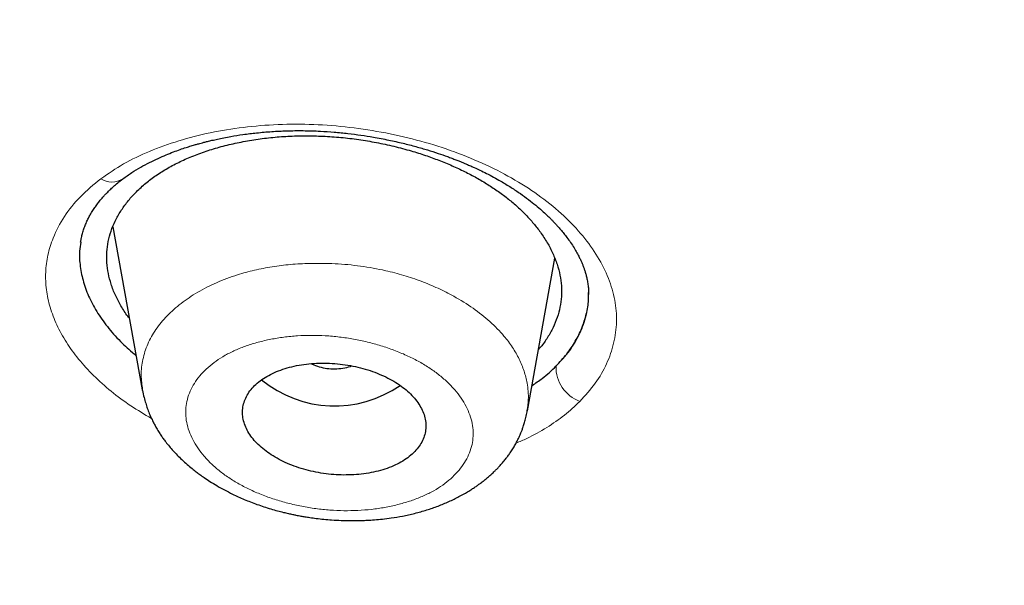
# Model space of a CAD drawing. Header units: millimetres. Extents: x 8 to 1023, y 12 to 832.
# Tile 432 of 656: x 612.63 to 622.3, y 745.3 to 750.84. Entities that reach past the tile are written whole.
import ezdxf

# ---------------------------------------------------------------- set-up
doc = ezdxf.new("R2010")
doc.units = ezdxf.units.MM

msp = doc.modelspace()

# ---------------------------------------------------------------- linework, layer by layer
at = {"color": 7, "linetype": 'Continuous', "lineweight": 30}
for p, q in [((613.547, 748.8139), (613.8327, 747.2133)), ((617.6177, 747.0079), (617.8847, 748.5037)), ((618.2145, 748.147), (618.2145, 748.1567)), ((613.839, 747.2076), (613.8384, 747.2141)), ((617.6115, 747.0088), (617.61, 746.9972))]:
    msp.add_line(p, q, dxfattribs=at)
at = {"color": 8, "linetype": 'Continuous', "lineweight": 0}
msp.add_line((617.8858, 748.5009), (617.8838, 748.4985), dxfattribs=at)
for centre, radius, start, end in [((613.5385, 749.4507), 0.1984, 236.66481, 302.138), ((618.2581, 747.4375), 0.3612, 178.6565, 249.30437)]:
    msp.add_arc(centre, radius, start, end, dxfattribs=at)
at = {"color": 7, "linetype": 'Continuous', "lineweight": 30}
msp.add_arc((615.7227, 748.182), 1.1269, 230.53285, 304.82831, dxfattribs=at)
for points, knots in [([(599.6821, 745.2961), (599.0446, 745.7096), (597.7695, 746.5367), (595.9542, 747.8518), (594.2149, 749.2184), (592.5608, 750.6392), (590.9929, 752.1097), (589.5142, 753.6274), (588.1274, 755.1896), (586.8349, 756.7932), (585.6396, 758.4355), (584.5439, 760.1136), (583.5509, 761.8245), (582.6624, 763.5651), (581.8795, 765.3316), (581.2029, 767.1208), (580.6338, 768.9292), (580.1729, 770.7536), (579.8213, 772.5906), (579.5798, 774.4368), (579.4493, 776.2889), (579.431, 778.1434), (579.5251, 779.9968), (579.7305, 781.8454), (580.0465, 783.6858), (580.4719, 785.5148), (581.006, 787.3289), (581.6477, 789.1248), (582.3961, 790.8992), (583.2503, 792.6485), (584.2095, 794.3694), (585.2721, 796.0585), (586.4353, 797.7127), (587.6964, 799.3293), (589.0529, 800.9052), (590.5021, 802.4378), (592.0412, 803.924), (593.6677, 805.3611), (595.3789, 806.7463), (597.1721, 808.0765), (599.0443, 809.3489), (600.9914, 810.5616), (603.0093, 811.7126), (605.0941, 812.8), (607.2418, 813.822), (609.4485, 814.7765), (611.7101, 815.6617), (614.0228, 816.4757), (616.3824, 817.2164), (618.7846, 817.8821), (621.2245, 818.472), (623.6973, 818.9854), (626.1985, 819.4217), (628.7233, 819.78), (631.2672, 820.0603), (633.8256, 820.26), (636.3938, 820.3856), (638.1092, 820.4012), (638.967, 820.409)], [0, 0, 0, 0, 0.017858, 0.035716, 0.053573, 0.07143, 0.089286, 0.107143, 0.124999, 0.142856, 0.160713, 0.178571, 0.196429, 0.214287, 0.232143, 0.25, 0.267856, 0.285712, 0.303568, 0.321425, 0.339282, 0.35714, 0.374998, 0.392856, 0.410713, 0.42857, 0.446428, 0.464285, 0.482142, 0.499999, 0.517857, 0.535714, 0.553571, 0.571428, 0.589285, 0.607142, 0.624999, 0.642856, 0.660713, 0.67857, 0.696427, 0.714284, 0.732141, 0.749999, 0.767857, 0.785715, 0.803573, 0.821432, 0.83929, 0.857149, 0.875005, 0.892861, 0.910716, 0.928572, 0.946428, 0.964284, 0.982141, 1, 1, 1, 1]), ([(638.967, 818.009), (638.3628, 818.005), (637.1547, 817.997), (635.3444, 817.9324), (633.5372, 817.8292), (631.733, 817.6837), (629.9321, 817.4971), (628.1379, 817.2696), (626.4058, 817.0102), (624.7401, 816.7233), (623.1417, 816.4128), (621.5609, 816.0704), (619.9978, 815.6959), (618.4524, 815.2896), (616.8706, 814.8359), (615.2571, 814.3322), (613.6167, 813.7756), (612.0058, 813.1834), (610.4243, 812.556), (608.8722, 811.8935), (607.347, 811.1949), (605.8917, 810.4814), (604.506, 809.7569), (603.1916, 809.027), (601.9088, 808.2708), (600.6574, 807.4885), (599.4374, 806.6803), (598.2148, 805.8226), (596.9949, 804.9139), (595.7837, 803.9523), (594.6156, 802.964), (593.4906, 801.949), (592.4085, 800.9075), (591.3676, 799.8379), (590.3979, 798.7733), (589.4984, 797.7185), (588.6689, 796.6799), (587.8834, 795.6272), (587.142, 794.5603), (586.4445, 793.4792), (585.772, 792.3524), (585.1295, 791.1795), (584.5226, 789.9602), (583.9691, 788.7276), (583.4691, 787.4814), (583.0225, 786.2218), (582.6288, 784.9476), (582.2983, 783.6978), (582.0275, 782.4769), (581.8126, 781.29), (581.6459, 780.1015), (581.5271, 778.9115), (581.4564, 777.7195), (581.4331, 776.4921), (581.462, 775.2301), (581.5487, 773.9347), (581.6922, 772.6407), (581.8927, 771.348), (582.1501, 770.0563), (582.4641, 768.7676), (582.8228, 767.5219), (583.2202, 766.3223), (583.6505, 765.1703), (584.1257, 764.0301), (584.6458, 762.9016), (585.2109, 761.7847), (585.8395, 760.646), (586.5358, 759.4877), (587.3046, 758.3122), (588.1254, 757.1535), (588.9985, 756.0114), (589.924, 754.8861), (590.8988, 753.7813), (591.8905, 752.7307), (592.8916, 751.7352), (593.8983, 750.7921), (594.9411, 749.8712), (596.0199, 748.9727), (597.1349, 748.0965), (598.3202, 747.2174), (599.5787, 746.3387), (600.9133, 745.464), (602.288, 744.6186), (603.7029, 743.8026), (605.158, 743.0163), (606.6477, 742.2629), (608.1236, 741.5648), (609.5779, 740.9208), (611.0096, 740.3269), (612.4627, 739.7635), (613.9374, 739.2309), (615.4336, 738.7289), (616.9988, 738.2432), (618.6325, 737.7777), (620.334, 737.3365), (622.053, 736.9342), (623.7893, 736.5709), (625.5429, 736.2467), (627.3103, 735.9623), (629.0381, 735.725), (630.7219, 735.5312), (632.3607, 735.3774), (634.0049, 735.2575), (635.6543, 735.1725), (637.3089, 735.1191), (638.4138, 735.1126), (638.9669, 735.1093)], [0, 0, 0, 0, 0.01003, 0.020054, 0.030083, 0.040124, 0.050187, 0.060282, 0.070362, 0.079553, 0.088711, 0.097842, 0.106955, 0.116055, 0.12515, 0.135215, 0.145244, 0.155247, 0.165233, 0.175211, 0.185191, 0.195231, 0.204429, 0.213609, 0.222777, 0.23194, 0.241107, 0.250284, 0.260264, 0.270231, 0.280194, 0.290164, 0.300149, 0.31016, 0.320251, 0.329484, 0.338685, 0.347862, 0.357022, 0.366175, 0.375328, 0.385279, 0.395221, 0.405163, 0.415118, 0.425096, 0.435106, 0.445185, 0.454404, 0.463594, 0.472765, 0.481925, 0.491084, 0.500249, 0.510205, 0.520158, 0.530119, 0.540101, 0.550114, 0.56017, 0.570237, 0.579425, 0.588586, 0.597726, 0.606856, 0.615983, 0.625115, 0.635087, 0.645061, 0.655045, 0.665052, 0.67509, 0.685171, 0.695207, 0.70436, 0.713496, 0.722621, 0.731743, 0.74087, 0.750008, 0.759978, 0.769956, 0.779952, 0.789974, 0.800033, 0.810138, 0.820182, 0.829338, 0.838477, 0.847605, 0.856731, 0.86586, 0.875, 0.885017, 0.895019, 0.905016, 0.915017, 0.92503, 0.935066, 0.945076, 0.954226, 0.963368, 0.97251, 0.981657, 0.990818, 1, 1, 1, 1]), ([(696.002, 776.4662), (695.9947, 775.965), (695.98, 774.9631), (695.861, 773.4625), (695.6708, 771.9655), (695.4025, 770.472), (695.0581, 768.9822), (694.6463, 767.5288), (694.1731, 766.1154), (693.6441, 764.7452), (693.0498, 763.3902), (692.3902, 762.0503), (691.6534, 760.7038), (690.8365, 759.3537), (689.9364, 758.0034), (688.9673, 756.6765), (687.929, 755.3728), (686.8217, 754.0933), (685.6712, 752.8652), (684.4846, 751.6905), (683.2684, 750.5701), (681.9992, 749.481), (680.6769, 748.4233), (679.2806, 747.3817), (677.8086, 746.3592), (676.2591, 745.3595), (674.6548, 744.3986), (672.9958, 743.4768), (671.2864, 742.597), (669.5682, 741.7786), (667.8504, 741.0217), (666.1375, 740.3241), (664.394, 739.6702), (662.6198, 739.0602), (660.7838, 738.4845), (658.8853, 737.9465), (656.9241, 737.4497), (654.9336, 737.004), (652.9137, 736.6095), (650.8678, 736.2673), (648.8439, 735.9841), (646.8512, 735.7574), (644.8954, 735.5844), (642.9365, 735.4606), (640.9747, 735.3858), (638.9675, 735.3597), (636.9174, 735.3857), (634.8275, 735.4677), (632.743, 735.6052), (630.6644, 735.7981), (628.5941, 736.0462), (626.5779, 736.3425), (624.6214, 736.6824), (622.7274, 737.0617), (620.857, 737.4869), (619.0102, 737.9577), (617.1441, 738.4863), (615.2636, 739.0754), (613.3744, 739.728), (611.5217, 740.4297), (609.7057, 741.1802), (607.9259, 741.9795), (606.2194, 742.8094), (604.5887, 743.6645), (603.0365, 744.5392), (601.5312, 745.4497), (600.0726, 746.3957), (598.6295, 747.3989), (597.2073, 748.4603), (595.8124, 749.5811), (594.4768, 750.7371), (593.2005, 751.9281), (591.9821, 753.1553), (590.8457, 754.3924), (589.7912, 755.6339), (588.8189, 756.8731), (587.909, 758.1332), (587.0612, 759.4142), (586.2599, 760.7421), (585.5103, 762.1155), (584.8181, 763.5329), (584.1993, 764.9653), (583.6538, 766.4127), (583.1805, 767.8781), (582.7877, 769.3322), (582.4726, 770.7709), (582.2317, 772.1876), (582.061, 773.6092), (581.9542, 775.0357), (581.941, 775.9887), (581.9344, 776.4658)], [0, 0, 0, 0, 0.011647, 0.023279, 0.034914, 0.046569, 0.058262, 0.069997, 0.081033, 0.092045, 0.103046, 0.114051, 0.125075, 0.136674, 0.148268, 0.159874, 0.171507, 0.183184, 0.194903, 0.205931, 0.216944, 0.227954, 0.238974, 0.250018, 0.2616, 0.2732, 0.284834, 0.296518, 0.308264, 0.319998, 0.330999, 0.341975, 0.352941, 0.363907, 0.374886, 0.386463, 0.398058, 0.409684, 0.421356, 0.433089, 0.444843, 0.455871, 0.466863, 0.477832, 0.488791, 0.499751, 0.51144, 0.523115, 0.53479, 0.54648, 0.558201, 0.569925, 0.580927, 0.591892, 0.602833, 0.61376, 0.624687, 0.6364, 0.648087, 0.659761, 0.671439, 0.683135, 0.694871, 0.705904, 0.716895, 0.727858, 0.738804, 0.749746, 0.761426, 0.773081, 0.784724, 0.796373, 0.808043, 0.819784, 0.830839, 0.841857, 0.852852, 0.863839, 0.87483, 0.886496, 0.898127, 0.909738, 0.921348, 0.932974, 0.944696, 0.955762, 0.96681, 0.977856, 0.988914, 1, 1, 1, 1]), ([(582.4446, 775.8051), (582.445, 775.7911), (582.4458, 775.7597), (582.4473, 775.709), (582.4492, 775.6493), (582.4515, 775.5807), (582.4542, 775.5046), (582.4574, 775.4212), (582.461, 775.3307), (582.4653, 775.232), (582.4703, 775.1261), (582.4812, 774.9074), (582.4997, 774.5974), (582.5289, 774.2013), (582.5599, 773.8431), (582.5931, 773.5063), (582.6277, 773.1898), (582.6654, 772.8762), (582.7114, 772.5254), (582.7679, 772.1322), (582.8372, 771.6951), (582.9039, 771.3114), (582.9649, 770.9836), (583.0169, 770.7179), (583.0699, 770.4587), (583.122, 770.2148), (583.1725, 769.9868), (583.2213, 769.7741), (583.2599, 769.6108), (583.2883, 769.4935), (583.3062, 769.4202), (583.3228, 769.3526), (583.3375, 769.2938), (583.3495, 769.2456), (583.3588, 769.2091), (583.3656, 769.1821), (583.3715, 769.1587), (583.3785, 769.1315), (583.3875, 769.0963), (583.3983, 769.0544), (583.4104, 769.0074), (583.4279, 768.9406), (583.4513, 768.8515), (583.4818, 768.7374), (583.5157, 768.6128), (583.5529, 768.4778), (583.5937, 768.3328), (583.6383, 768.1769), (583.6859, 768.0141), (583.735, 767.8493), (583.7844, 767.687), (583.8467, 767.4858), (583.9222, 767.2484), (584.011, 766.9775), (584.0978, 766.7204), (584.1822, 766.4768), (584.2647, 766.2447), (584.3469, 766.0189), (584.4296, 765.7964), (584.513, 765.5773), (584.5968, 765.3616), (584.681, 765.1493), (584.7665, 764.9381), (584.8547, 764.7244), (584.9473, 764.5043), (585.0461, 764.2746), (585.1511, 764.0351), (585.2483, 763.8185), (585.3359, 763.6266), (585.4124, 763.4613), (585.4917, 763.2924), (585.5725, 763.123), (585.654, 762.9542), (585.7342, 762.7906), (585.8121, 762.6339), (585.8858, 762.4873), (585.9552, 762.351), (586.0201, 762.2247), (586.0763, 762.1163), (586.1232, 762.0267), (586.16, 761.957), (586.191, 761.8984), (586.2202, 761.8434), (586.2521, 761.7838), (586.2924, 761.7085), (586.3416, 761.6175), (586.3994, 761.5113), (586.4631, 761.3952), (586.533, 761.2692), (586.6085, 761.1343), (586.6899, 760.9906), (586.777, 760.8384), (586.8707, 760.6768), (587.0082, 760.4423), (587.1881, 760.1419), (587.4089, 759.7828), (587.6286, 759.4347), (587.8207, 759.1376), (587.9845, 758.8892), (588.1195, 758.6873), (588.2524, 758.4914), (588.3815, 758.3034), (588.5056, 758.1251), (588.6243, 757.9565), (588.7374, 757.7976), (588.8448, 757.6484), (588.9462, 757.5088), (589.0422, 757.3779), (589.1366, 757.2502), (589.2335, 757.1202), (589.3366, 756.9832), (589.4522, 756.8309), (589.5813, 756.6626), (589.7249, 756.4777), (589.8777, 756.2834), (590.0397, 756.08), (590.2656, 755.8001), (590.5571, 755.4464), (590.8346, 755.1188), (591.0355, 754.8857), (591.1559, 754.7474), (591.2775, 754.6088), (591.4003, 754.4702), (591.5243, 754.3313), (591.6486, 754.1934), (591.7649, 754.0655), (591.8701, 753.9508), (591.9618, 753.8514), (592.0452, 753.7615), (592.1122, 753.6897), (592.1645, 753.6339), (592.2036, 753.5923), (592.2394, 753.5543), (592.2717, 753.52), (592.2997, 753.4905), (592.3218, 753.4672), (592.3394, 753.4485), (592.3567, 753.4303), (592.3781, 753.4078), (592.4054, 753.3792), (592.4402, 753.3427), (592.4829, 753.298), (592.5343, 753.2445), (592.5923, 753.1843), (592.6549, 753.1195), (592.7198, 753.0527), (592.7854, 752.9854), (592.8517, 752.9177), (592.9772, 752.7901), (593.1648, 752.6012), (593.4183, 752.35), (593.6808, 752.094), (593.9679, 751.8186), (594.277, 751.5274), (594.6055, 751.2241), (594.9341, 750.9263), (595.2628, 750.6342), (595.5912, 750.3478), (595.8811, 750.0995), (596.1289, 749.8905), (596.3313, 749.7217), (596.5238, 749.5629), (596.7062, 749.4139), (596.8673, 749.2836), (597.0081, 749.1707), (597.13, 749.0735), (597.2501, 748.9784), (597.3741, 748.8808), (597.5077, 748.7764), (597.6523, 748.6642), (597.808, 748.5443), (597.9749, 748.4169), (598.1532, 748.2819), (598.3418, 748.1405), (598.5384, 747.9946), (598.7388, 747.8473), (598.94, 747.7009), (599.2201, 747.4992), (599.5785, 747.2453), (600.0151, 746.9428), (600.4478, 746.6494), (600.8786, 746.3633), (601.3096, 746.083), (601.7418, 745.8076), (602.1632, 745.5445), (602.5746, 745.2926), (602.9799, 745.0491), (603.3952, 744.8041), (603.8235, 744.5564), (604.2651, 744.306), (604.6297, 744.1035), (604.9104, 743.9498), (605.0993, 743.8473), (605.2804, 743.7499), (605.4519, 743.6584), (605.6137, 743.5727), (605.7658, 743.4928), (605.9081, 743.4185), (606.0182, 743.3614), (606.0971, 743.3206), (606.1456, 743.2956), (606.1866, 743.2745), (606.2193, 743.2577), (606.2451, 743.2445), (606.2688, 743.2323), (606.2958, 743.2185), (606.3341, 743.199), (606.3852, 743.1729), (606.4499, 743.14), (606.5225, 743.1032), (606.6, 743.064), (606.7168, 743.0052), (606.8764, 742.9254), (607.0831, 742.823), (607.3039, 742.7146), (607.5389, 742.6005), (607.7865, 742.4816), (608.0422, 742.3602), (608.3002, 742.2392), (608.5563, 742.1205), (608.8624, 741.9803), (609.2166, 741.8205), (609.6173, 741.643), (610.0083, 741.473), (610.3901, 741.3099), (610.7661, 741.1522), (611.1402, 740.998), (611.6197, 740.8038), (612.2069, 740.572), (612.9043, 740.3058), (613.6236, 740.0406), (614.365, 739.7769), (615.1288, 739.5155), (615.8982, 739.2623), (616.6731, 739.0173), (617.4941, 738.7683), (618.3622, 738.517), (619.2779, 738.2653), (620.1995, 738.0252), (621.1268, 737.7966), (622.0594, 737.5796), (622.9971, 737.3742), (623.9132, 737.1859), (624.807, 737.0135), (625.6779, 736.8562), (626.5516, 736.7089), (627.4278, 736.5718), (628.3063, 736.4448), (629.1873, 736.3278), (630.0707, 736.2208), (630.9566, 736.1239), (631.8446, 736.037), (632.7345, 735.9603), (633.6259, 735.8939), (634.5018, 735.8388), (635.362, 735.7943), (636.2063, 735.7599), (637.0519, 735.7346), (637.899, 735.7185), (638.7918, 735.7112), (639.7291, 735.7144), (640.7097, 735.7301), (641.6884, 735.7581), (642.6654, 735.7983), (643.6407, 735.8507), (644.6145, 735.9153), (645.5595, 735.99), (646.4756, 736.0736), (647.3628, 736.1648), (648.2477, 736.2662), (649.13, 736.3775), (650.0098, 736.4988), (650.8873, 736.6302), (651.7624, 736.7717), (652.6349, 736.9234), (653.5043, 737.085), (654.3703, 737.2566), (655.2325, 737.4379), (656.0744, 737.6255), (656.8959, 737.8185), (657.6972, 738.0163), (658.4943, 738.2228), (659.2869, 738.4379), (660.1162, 738.6733), (660.9807, 738.9307), (661.8791, 739.2114), (662.7702, 739.5032), (663.6538, 739.806), (664.5299, 740.1199), (665.3982, 740.4447), (666.12, 740.7262), (666.7003, 740.9598), (667.1432, 741.1419), (667.5878, 741.3285), (668.0339, 741.5197), (668.4822, 741.7159), (668.9169, 741.9101), (669.34, 742.1029), (669.753, 742.2947), (670.072, 742.4457), (670.2956, 742.5528), (670.4216, 742.6135), (670.5482, 742.6749), (670.6755, 742.737), (670.8035, 742.7998), (670.931, 742.8627), (671.0548, 742.9242), (671.1782, 742.9858), (671.2972, 743.0456), (671.4102, 743.1026), (671.5088, 743.1526), (671.593, 743.1955), (671.6627, 743.2312), (671.716, 743.2585), (671.7578, 743.2799), (671.7942, 743.2987), (671.8353, 743.3199), (671.8837, 743.3449), (671.9413, 743.3747), (672.0137, 743.4123), (672.102, 743.4583), (672.2072, 743.5134), (672.3217, 743.5737), (672.4415, 743.6371), (672.6026, 743.7228), (672.8051, 743.8314), (673.0792, 743.9801), (673.3871, 744.1494), (673.7294, 744.3404), (674.0753, 744.5366), (674.4201, 744.7353), (674.7593, 744.934), (675.1122, 745.1438), (675.4776, 745.3647), (675.8541, 745.5964), (676.2208, 745.826), (676.5831, 746.0568), (676.9441, 746.2907), (677.3081, 746.5308), (677.6751, 746.7771), (678.0469, 747.0312), (678.3605, 747.2495), (678.6122, 747.4273), (678.7975, 747.5596), (678.9733, 747.6861), (679.139, 747.8064), (679.2948, 747.9204), (679.4407, 748.0281), (679.577, 748.1293), (679.6998, 748.2212), (679.8108, 748.3047), (679.9155, 748.3839), (680.023, 748.4656), (680.1372, 748.553), (680.2583, 748.6462), (680.3863, 748.7453), (680.5292, 748.8567), (680.6876, 748.9813), (680.8623, 749.1198), (681.0451, 749.2662), (681.2323, 749.4177), (681.4202, 749.5712), (681.6879, 749.7922), (682.0304, 750.0797), (682.4098, 750.4057), (682.7452, 750.6999), (683.0414, 750.964), (683.3359, 751.2312), (683.633, 751.5055), (683.9348, 751.7892), (684.1756, 752.0197), (684.355, 752.1937), (684.4723, 752.3082), (684.5901, 752.4242), (684.7085, 752.5415), (684.8254, 752.6583), (684.938, 752.7716), (685.0465, 752.8815), (685.1492, 752.9863), (685.2457, 753.0854), (685.3324, 753.1749), (685.4094, 753.2549), (685.4704, 753.3186), (685.5171, 753.3674), (685.5509, 753.4029), (685.5797, 753.4332), (685.6062, 753.4611), (685.6342, 753.4907), (685.6678, 753.5263), (685.7079, 753.5688), (685.7547, 753.6185), (685.8229, 753.6913), (685.9115, 753.7862), (686.0191, 753.9025), (686.13, 754.0232), (686.2614, 754.1673), (686.4141, 754.3365), (686.5889, 754.5324), (686.7695, 754.7377), (686.954, 754.95), (687.2318, 755.2743), (687.5949, 755.7086), (687.9351, 756.1301), (688.1692, 756.427), (688.3029, 756.5985), (688.4352, 756.77), (688.5645, 756.9397), (688.6915, 757.1081), (688.814, 757.2724), (688.9312, 757.4313), (689.0407, 757.5814), (689.1428, 757.7225), (689.2375, 757.8547), (689.3193, 757.97), (689.3899, 758.0701), (689.4527, 758.1598), (689.5172, 758.2523), (689.5856, 758.3512), (689.6583, 758.4571), (689.7409, 758.5781), (689.8336, 758.7153), (689.9371, 758.8699), (690.046, 759.0347), (690.1604, 759.2096), (690.3181, 759.4539), (690.5145, 759.7645), (690.7668, 760.1741), (691.0327, 760.6197), (691.2387, 760.9777), (691.3698, 761.2107), (691.4296, 761.318), (691.4867, 761.421), (691.5389, 761.5161), (691.5847, 761.6002), (691.6242, 761.6731), (691.6555, 761.7313), (691.6797, 761.7764), (691.6976, 761.8097), (691.7117, 761.8361), (691.7222, 761.8559), (691.7312, 761.8729), (691.7415, 761.8921), (691.7553, 761.9182), (691.7724, 761.9505), (691.7915, 761.9867), (691.8208, 762.0424), (691.8614, 762.1198), (691.9142, 762.2215), (691.9714, 762.3325), (692.0505, 762.4875), (692.151, 762.6874), (692.2721, 762.9329), (692.3964, 763.1901), (692.5235, 763.4592), (692.6374, 763.706), (692.738, 763.9283), (692.8242, 764.1223), (692.9085, 764.3151), (692.9887, 764.5016), (693.0633, 764.6782), (693.134, 764.8481), (693.2007, 765.0109), (693.2633, 765.166), (693.3204, 765.3094), (693.3689, 765.4328), (693.4097, 765.5379), (693.4452, 765.6301), (693.481, 765.7239), (693.5216, 765.8312), (693.5676, 765.9544), (693.6192, 766.0944), (693.674, 766.2453), (693.7318, 766.407), (693.7925, 766.5796), (693.8525, 766.7536), (693.9115, 766.928), (693.9682, 767.099), (694.0244, 767.2713), (694.0786, 767.4411), (694.1306, 767.6073), (694.1806, 767.7698), (694.2411, 767.9707), (694.3105, 768.2072), (694.3868, 768.4763), (694.4425, 768.6798), (694.4799, 768.8195), (694.5004, 768.8967), (694.5186, 768.9661), (694.5344, 769.0268), (694.5479, 769.079), (694.559, 769.1224), (694.568, 769.1575), (694.5762, 769.1901), (694.5852, 769.2254), (694.5963, 769.2695), (694.6096, 769.3228), (694.6253, 769.3861), (694.6433, 769.4595), (694.6635, 769.543), (694.686, 769.6366), (694.7104, 769.7404), (694.7369, 769.8541), (694.7736, 770.0152), (694.8188, 770.2193), (694.8764, 770.4898), (694.9362, 770.7841), (694.9971, 771.1012), (695.0534, 771.4122), (695.1053, 771.7172), (695.1536, 772.019), (695.204, 772.3563), (695.2558, 772.7345), (695.3075, 773.1562), (695.354, 773.5879), (695.3951, 774.0283), (695.429, 774.4722), (695.4507, 774.7964), (695.4589, 774.9718), (695.4602, 774.9983)], [0, 0, 0, 0, 0.000308, 0.00069, 0.001145, 0.001674, 0.002276, 0.00292, 0.003632, 0.004411, 0.005257, 0.006152, 0.009626, 0.012651, 0.015604, 0.018178, 0.020695, 0.02317, 0.025678, 0.029092, 0.032585, 0.036159, 0.038302, 0.040463, 0.042551, 0.044541, 0.046341, 0.048052, 0.049674, 0.050287, 0.050886, 0.051446, 0.051921, 0.05231, 0.052613, 0.052804, 0.052961, 0.053179, 0.053464, 0.053812, 0.054194, 0.054604, 0.05543, 0.056351, 0.057369, 0.058452, 0.059626, 0.060891, 0.062239, 0.063584, 0.064902, 0.066193, 0.068489, 0.070695, 0.07281, 0.074779, 0.076663, 0.078501, 0.080325, 0.082135, 0.0839, 0.08565, 0.087387, 0.08913, 0.090952, 0.092859, 0.09485, 0.096926, 0.098274, 0.099656, 0.101071, 0.102516, 0.103918, 0.105323, 0.106643, 0.107879, 0.109031, 0.110099, 0.111082, 0.111784, 0.112377, 0.112857, 0.113276, 0.11378, 0.114377, 0.115197, 0.116102, 0.117093, 0.118169, 0.119332, 0.120556, 0.121864, 0.123254, 0.124726, 0.127926, 0.131043, 0.134078, 0.13703, 0.138843, 0.140623, 0.142364, 0.14403, 0.145612, 0.147112, 0.148529, 0.149862, 0.151113, 0.15228, 0.153387, 0.154557, 0.155794, 0.157098, 0.15869, 0.160373, 0.162145, 0.164008, 0.165957, 0.169858, 0.173805, 0.175097, 0.176394, 0.177695, 0.179001, 0.180312, 0.181628, 0.182918, 0.183956, 0.184904, 0.185762, 0.186531, 0.186966, 0.187365, 0.18773, 0.18806, 0.188352, 0.188581, 0.188733, 0.18889, 0.189107, 0.189383, 0.189718, 0.190161, 0.190677, 0.191267, 0.191909, 0.192557, 0.193211, 0.193869, 0.194531, 0.196938, 0.199405, 0.201934, 0.204523, 0.207615, 0.210672, 0.213694, 0.216683, 0.219637, 0.222551, 0.224419, 0.226191, 0.227867, 0.229446, 0.23093, 0.232027, 0.233066, 0.234053, 0.235094, 0.236222, 0.237439, 0.238744, 0.240137, 0.241618, 0.243188, 0.244814, 0.246468, 0.248106, 0.249729, 0.253273, 0.256743, 0.260138, 0.263484, 0.26681, 0.270115, 0.2734, 0.276392, 0.279395, 0.28247, 0.285617, 0.288837, 0.292128, 0.293531, 0.294898, 0.296193, 0.297416, 0.298566, 0.299645, 0.300653, 0.301588, 0.301976, 0.302323, 0.302612, 0.302842, 0.303015, 0.303155, 0.303344, 0.303584, 0.303961, 0.304422, 0.304945, 0.305488, 0.306049, 0.307393, 0.30883, 0.310362, 0.311986, 0.313704, 0.315477, 0.317252, 0.318998, 0.320714, 0.323489, 0.326185, 0.328803, 0.331343, 0.333818, 0.336286, 0.338754, 0.343278, 0.347803, 0.352328, 0.357176, 0.362024, 0.366874, 0.371725, 0.376579, 0.382198, 0.387818, 0.393438, 0.399057, 0.404677, 0.410297, 0.415916, 0.421067, 0.426217, 0.431363, 0.436505, 0.441643, 0.44678, 0.451918, 0.457057, 0.462198, 0.467338, 0.472478, 0.477619, 0.482467, 0.487317, 0.49217, 0.49703, 0.501898, 0.507534, 0.513158, 0.518775, 0.524387, 0.529996, 0.535605, 0.541214, 0.546354, 0.551494, 0.556634, 0.561772, 0.566907, 0.572047, 0.577191, 0.582339, 0.587488, 0.592639, 0.59779, 0.602941, 0.607798, 0.612655, 0.617512, 0.622369, 0.627226, 0.632845, 0.638459, 0.64407, 0.64968, 0.65529, 0.660898, 0.666508, 0.669406, 0.67233, 0.675279, 0.678255, 0.681257, 0.684301, 0.68705, 0.689866, 0.69275, 0.693613, 0.694482, 0.695357, 0.696238, 0.697125, 0.698018, 0.698897, 0.699709, 0.7006, 0.701391, 0.702082, 0.702673, 0.703163, 0.703553, 0.703797, 0.704045, 0.704323, 0.704664, 0.705071, 0.705543, 0.706196, 0.706944, 0.707779, 0.708635, 0.709499, 0.711221, 0.712975, 0.715398, 0.717879, 0.720418, 0.722964, 0.725469, 0.727931, 0.730829, 0.733666, 0.736441, 0.73918, 0.741976, 0.744786, 0.747659, 0.750595, 0.753592, 0.755153, 0.756652, 0.758075, 0.759422, 0.760694, 0.76189, 0.763011, 0.764057, 0.764932, 0.765771, 0.766663, 0.767617, 0.768632, 0.769708, 0.770846, 0.77225, 0.773737, 0.775308, 0.776945, 0.778574, 0.780189, 0.783939, 0.787607, 0.790333, 0.793014, 0.795703, 0.798467, 0.801307, 0.804223, 0.805343, 0.806474, 0.807615, 0.808768, 0.809931, 0.811049, 0.812089, 0.813144, 0.814106, 0.814973, 0.815747, 0.816426, 0.816815, 0.81716, 0.817451, 0.81769, 0.817966, 0.818306, 0.818714, 0.819191, 0.819737, 0.820807, 0.821917, 0.823067, 0.824256, 0.826025, 0.827874, 0.829805, 0.831814, 0.833841, 0.838883, 0.843888, 0.845453, 0.847015, 0.848572, 0.850125, 0.851625, 0.853136, 0.854564, 0.85591, 0.857172, 0.858352, 0.85945, 0.860254, 0.861023, 0.86184, 0.862717, 0.863654, 0.86465, 0.865925, 0.867287, 0.868734, 0.870268, 0.871888, 0.875148, 0.878391, 0.882556, 0.886693, 0.887618, 0.888542, 0.889446, 0.89026, 0.890977, 0.891598, 0.892122, 0.892465, 0.892749, 0.892973, 0.893137, 0.893255, 0.893404, 0.893628, 0.893917, 0.894227, 0.894552, 0.895334, 0.896195, 0.897134, 0.898152, 0.900125, 0.902192, 0.904352, 0.906606, 0.908953, 0.91054, 0.912168, 0.913799, 0.915348, 0.916812, 0.91819, 0.919568, 0.920848, 0.92203, 0.923114, 0.923897, 0.924625, 0.925385, 0.926208, 0.927268, 0.928417, 0.929652, 0.930976, 0.932387, 0.933885, 0.93524, 0.936655, 0.938067, 0.939448, 0.940799, 0.942118, 0.943407, 0.945689, 0.947868, 0.949944, 0.950626, 0.951255, 0.951815, 0.952306, 0.952726, 0.953077, 0.953358, 0.953576, 0.953864, 0.954213, 0.954643, 0.955153, 0.955745, 0.956418, 0.957172, 0.958007, 0.958924, 0.959918, 0.961895, 0.963844, 0.966437, 0.968978, 0.971468, 0.973907, 0.976298, 0.978703, 0.981989, 0.985351, 0.988789, 0.992305, 0.995867, 0.999377, 1, 1, 1, 1]), ([(613.6441, 749.2828), (613.673, 749.3036), (613.7286, 749.3435), (613.8173, 749.397), (613.9037, 749.4436), (613.9869, 749.4836), (614.0654, 749.5177), (614.1381, 749.5465), (614.2041, 749.5704), (614.2624, 749.5901), (614.3126, 749.6059), (614.3541, 749.6182), (614.3864, 749.6273), (614.414, 749.6349), (614.4425, 749.6424), (614.4781, 749.6515), (614.5224, 749.6621), (614.576, 749.6741), (614.6376, 749.6868), (614.7208, 749.7023), (614.8274, 749.7192), (614.9611, 749.7357), (615.1044, 749.7482), (615.2565, 749.7557), (615.4162, 749.7573), (615.572, 749.7524), (615.7193, 749.7424), (615.8522, 749.7293), (615.9806, 749.7127), (616.1147, 749.6915), (616.2525, 749.6653), (616.3919, 749.634), (616.5189, 749.6012), (616.6337, 749.568), (616.7365, 749.5351), (616.8155, 749.5076), (616.8738, 749.4861), (616.9138, 749.4708), (616.9491, 749.4568), (616.9808, 749.444), (617.0136, 749.4302), (617.0517, 749.4139), (617.0986, 749.393), (617.154, 749.3672), (617.2175, 749.3359), (617.2855, 749.3001), (617.3671, 749.2544), (617.4553, 749.2006), (617.5462, 749.1398), (617.6264, 749.0812), (617.6964, 749.0257), (617.7557, 748.9749), (617.8043, 748.9304), (617.8394, 748.8963), (617.8659, 748.8694), (617.8888, 748.8454), (617.9149, 748.817), (617.9439, 748.7839), (617.9744, 748.747), (618.0071, 748.7049), (618.041, 748.6576), (618.074, 748.6071), (618.1022, 748.559), (618.1237, 748.5182), (618.1401, 748.4838), (618.1532, 748.4541), (618.1646, 748.4258), (618.175, 748.3969), (618.185, 748.3657), (618.1947, 748.3306), (618.2039, 748.2901), (618.2114, 748.2455), (618.2159, 748.2036), (618.2173, 748.1702), (618.2172, 748.1552), (618.2172, 748.1483)], [0, 0, 0, 0, 0.023817, 0.045871, 0.066163, 0.084689, 0.101445, 0.116425, 0.129623, 0.141033, 0.15065, 0.158471, 0.16449, 0.168705, 0.173751, 0.180053, 0.187936, 0.197401, 0.208296, 0.220022, 0.240008, 0.261915, 0.285761, 0.309142, 0.334077, 0.360541, 0.381398, 0.402138, 0.421939, 0.440802, 0.464492, 0.486515, 0.506872, 0.525565, 0.542597, 0.557946, 0.565608, 0.572522, 0.578689, 0.584109, 0.58926, 0.59622, 0.604657, 0.61491, 0.626975, 0.640764, 0.654661, 0.676131, 0.696259, 0.715048, 0.732498, 0.748335, 0.761815, 0.7729, 0.778965, 0.785915, 0.794362, 0.804299, 0.81532, 0.827003, 0.841615, 0.857102, 0.871665, 0.884255, 0.893556, 0.902674, 0.911796, 0.920768, 0.929739, 0.940262, 0.95194, 0.965316, 0.978466, 0.990002, 1, 1, 1, 1]), ([(613.7067, 747.9189), (613.7025, 747.9242), (613.6712, 747.9633), (613.6248, 748.0383), (613.569, 748.1431), (613.528, 748.2488), (613.5004, 748.3551), (613.4865, 748.4611), (613.4861, 748.5661), (613.4996, 748.6694), (613.5268, 748.7709), (613.5679, 748.8706), (613.6219, 748.9671), (613.6881, 749.0598), (613.7664, 749.1478), (613.8563, 749.2311), (613.9573, 749.309), (614.069, 749.3807), (614.1907, 749.446), (614.3217, 749.5047), (614.4614, 749.5563), (614.6096, 749.6007), (614.766, 749.638), (614.9285, 749.6678), (615.0953, 749.6894), (615.2644, 749.7026), (615.436, 749.7072), (615.61, 749.7033), (615.7852, 749.6911), (615.9603, 749.6704), (616.1341, 749.6414), (616.3064, 749.604), (616.4669, 749.561), (616.6147, 749.5146), (616.7486, 749.4663), (616.8772, 749.4134), (617.0002, 749.3561), (617.1178, 749.2942), (617.2293, 749.2282), (617.334, 749.1585), (617.4313, 749.0854), (617.5211, 749.009), (617.6034, 748.9293), (617.6782, 748.8462), (617.7489, 748.7555), (617.8132, 748.6575), (617.8679, 748.5523), (617.9096, 748.4459), (617.9378, 748.3393), (617.9517, 748.2332), (617.9517, 748.1283), (617.9382, 748.0247), (617.9109, 747.9232), (617.8702, 747.8236), (617.8151, 747.727), (617.7666, 747.6551), (617.7324, 747.6173), (617.725, 747.6091)], [0, 0, 0, 0, 0.003049, 0.022678, 0.042092, 0.061411, 0.080756, 0.100247, 0.119545, 0.138796, 0.158118, 0.177631, 0.197449, 0.216833, 0.236256, 0.255841, 0.27529, 0.294573, 0.314031, 0.333358, 0.352669, 0.372081, 0.391709, 0.411543, 0.431053, 0.45036, 0.469586, 0.488853, 0.508298, 0.527612, 0.546921, 0.56635, 0.586022, 0.602479, 0.618735, 0.634863, 0.650935, 0.667027, 0.683212, 0.699282, 0.715306, 0.731359, 0.747517, 0.763854, 0.780439, 0.79983, 0.819256, 0.838839, 0.858292, 0.877596, 0.896979, 0.916273, 0.935595, 0.955063, 0.974791, 0.994527, 1, 1, 1, 1]), ([(613.2304, 748.6615), (613.2315, 748.6693), (613.2335, 748.685), (613.2422, 748.7264), (613.2548, 748.771), (613.2697, 748.8144), (613.2874, 748.8578), (613.3059, 748.8969), (613.3244, 748.9313), (613.3436, 748.9637), (613.3666, 748.9994), (613.3941, 749.0377), (613.4165, 749.0663), (613.4344, 749.0878), (613.4485, 749.1041), (613.4666, 749.1242), (613.4897, 749.1485), (613.5184, 749.177), (613.5534, 749.2093), (613.5953, 749.2453), (613.6273, 749.2699), (613.6441, 749.2828)], [0, 0, 0, 0, 0.05967, 0.118975, 0.17858, 0.238124, 0.297457, 0.355467, 0.412056, 0.466444, 0.531558, 0.590477, 0.648113, 0.669438, 0.694666, 0.727201, 0.767056, 0.814244, 0.868783, 0.930693, 1, 1, 1, 1]), ([(613.2319, 748.6614), (613.2273, 748.6328), (613.2146, 748.5545), (613.2229, 748.423), (613.2547, 748.2687), (613.3131, 748.1147), (613.396, 747.9626), (613.5043, 747.8143), (613.6285, 747.6761), (613.7266, 747.5912), (613.7723, 747.5516)], [0, 0, 0, 0, 0.0765234, 0.2097998, 0.3434834, 0.4783595, 0.6120992, 0.7461052, 0.881772, 1, 1, 1, 1]), ([(617.8969, 747.446), (617.9334, 747.4852), (618.0059, 747.5631), (618.0898, 747.6888), (618.1545, 747.8196), (618.1969, 747.9561), (618.2184, 748.0724), (618.2167, 748.1436), (618.2161, 748.1669)], [0, 0, 0, 0, 0.182841, 0.363927, 0.544768, 0.726884, 0.910975, 1, 1, 1, 1]), ([(615.8136, 746.378), (615.8468, 746.3783), (615.9133, 746.3789), (616.0111, 746.3886), (616.1062, 746.4049), (616.1971, 746.4283), (616.2816, 746.4581), (616.3584, 746.4941), (616.4269, 746.5357), (616.4859, 746.5822), (616.5346, 746.6329), (616.5729, 746.6872), (616.6003, 746.7443), (616.6162, 746.8034), (616.6211, 746.8637), (616.6149, 746.9246), (616.5976, 746.9854), (616.5697, 747.0452), (616.5317, 747.1036), (616.4835, 747.1597), (616.4264, 747.213), (616.3605, 747.2631), (616.2864, 747.309), (616.2054, 747.3504), (616.1179, 747.3868), (616.025, 747.4175), (615.9278, 747.4422), (615.8276, 747.4606), (615.7254, 747.4721), (615.6228, 747.4765), (615.5211, 747.474), (615.4218, 747.464), (615.3262, 747.4471), (615.2357, 747.4233), (615.1518, 747.3929), (615.0753, 747.3565), (615.0075, 747.3147), (614.9493, 747.2678), (614.9011, 747.2168), (614.8635, 747.1623), (614.8371, 747.1051), (614.8218, 747.0459), (614.8175, 746.9855), (614.8247, 746.9246), (614.8426, 746.864), (614.8711, 746.8041), (614.91, 746.746), (614.9586, 746.69), (615.0164, 746.6368), (615.083, 746.5872), (615.1574, 746.5415), (615.2388, 746.5004), (615.3265, 746.4645), (615.4192, 746.4343), (615.5155, 746.41), (615.6143, 746.3925), (615.7142, 746.381), (615.7805, 746.379), (615.8136, 746.378)], [0, 0, 0, 0, 0.017763, 0.035526, 0.053897, 0.072329, 0.090701, 0.109054, 0.127465, 0.145818, 0.163945, 0.182128, 0.200255, 0.218056, 0.23591, 0.25371, 0.271222, 0.288787, 0.306298, 0.323678, 0.341112, 0.358491, 0.375953, 0.393471, 0.410932, 0.428662, 0.446451, 0.464181, 0.482252, 0.500383, 0.518456, 0.536784, 0.555174, 0.573504, 0.591888, 0.610331, 0.628715, 0.646931, 0.665203, 0.683418, 0.701323, 0.719283, 0.737188, 0.754777, 0.77242, 0.790009, 0.807407, 0.824859, 0.842256, 0.859668, 0.877136, 0.894547, 0.912108, 0.929726, 0.947287, 0.964839, 0.982447, 1, 1, 1, 1]), ([(615.495, 747.4701), (615.4976, 747.4685), (615.5206, 747.455), (615.5726, 747.4387), (615.6477, 747.4226), (615.7267, 747.4179), (615.8045, 747.4249), (615.8598, 747.4357), (615.8861, 747.4466), (615.8896, 747.4481)], [0, 0, 0, 0, 0.024987, 0.214011, 0.403107, 0.592203, 0.781226, 0.970249, 1, 1, 1, 1]), ([(617.662, 747.2562), (617.6964, 747.2792), (617.7841, 747.3377), (617.8543, 747.405), (617.8969, 747.446)], [0, 0, 0, 0, 0.391654, 1, 1, 1, 1]), ([(613.838, 747.2083), (613.8427, 747.1848), (613.8516, 747.1404), (613.8673, 747.0843), (613.884, 747.0331), (613.9055, 746.977), (613.9272, 746.9281), (613.95, 746.8827), (613.971, 746.8442), (613.9934, 746.8065), (614.0173, 746.7695), (614.0411, 746.7351), (614.0683, 746.6986), (614.1004, 746.6585), (614.1379, 746.6155), (614.1784, 746.5724), (614.2242, 746.5274), (614.2734, 746.483), (614.3208, 746.4433), (614.3626, 746.4106), (614.402, 746.3813), (614.447, 746.3496), (614.5021, 746.3131), (614.5679, 746.2728), (614.6416, 746.2314), (614.7309, 746.1856), (614.8373, 746.1372), (614.9626, 746.0881), (615.0727, 746.0519), (615.1601, 746.0272), (615.2183, 746.0122), (615.268, 746.0006), (615.3091, 745.9917), (615.3413, 745.9851), (615.3684, 745.9799), (615.3974, 745.9746), (615.4352, 745.9682), (615.4851, 745.9604), (615.547, 745.952), (615.6181, 745.9441), (615.6996, 745.9372), (615.7831, 745.9326), (615.8631, 745.9305), (615.9301, 745.9306), (615.9883, 745.9318), (616.0487, 745.9343), (616.1169, 745.9387), (616.1963, 745.9461), (616.2883, 745.9577), (616.3943, 745.9755), (616.5106, 746.0012), (616.6276, 746.0341), (616.7399, 746.0728), (616.8457, 746.1165), (616.9301, 746.1575), (616.9941, 746.1924), (617.0387, 746.2187), (617.0772, 746.2431), (617.1105, 746.2653), (617.142, 746.2876), (617.1723, 746.3102), (617.2032, 746.3345), (617.2338, 746.36), (617.2639, 746.3867), (617.2913, 746.4125), (617.3163, 746.4373), (617.3432, 746.4655), (617.372, 746.4978), (617.3999, 746.5317), (617.425, 746.5647), (617.449, 746.5984), (617.4727, 746.6347), (617.4953, 746.6727), (617.5151, 746.7093), (617.5312, 746.742), (617.5433, 746.7689), (617.5539, 746.7939), (617.5644, 746.8205), (617.5765, 746.8544), (617.5894, 746.8956), (617.6024, 746.9443), (617.6093, 746.9796), (617.613, 746.9984)], [0, 0, 0, 0, 0.01577, 0.029718, 0.041735, 0.053383, 0.068833, 0.079003, 0.087689, 0.098198, 0.108321, 0.116964, 0.125804, 0.138357, 0.150673, 0.163075, 0.176944, 0.192189, 0.205527, 0.216159, 0.225614, 0.236511, 0.250691, 0.26677, 0.284117, 0.302115, 0.327117, 0.353267, 0.380582, 0.393704, 0.40507, 0.414696, 0.422647, 0.42885, 0.433311, 0.43823, 0.445521, 0.454989, 0.466743, 0.480783, 0.495365, 0.513006, 0.528167, 0.540849, 0.551271, 0.561527, 0.575507, 0.590602, 0.607651, 0.629438, 0.653769, 0.678697, 0.703247, 0.727432, 0.751254, 0.764022, 0.775483, 0.78561, 0.794395, 0.802192, 0.811253, 0.819491, 0.828417, 0.837971, 0.84676, 0.853919, 0.861557, 0.872709, 0.883257, 0.891392, 0.900613, 0.911721, 0.921937, 0.930815, 0.938764, 0.945969, 0.95077, 0.957248, 0.965407, 0.975251, 0.986782, 1, 1, 1, 1])]:
    msp.add_open_spline(points, degree=3, knots=knots, dxfattribs=at)
at = {"color": 8, "linetype": 'Continuous', "lineweight": 0}
for points, knots in [([(582.6587, 776.3319), (582.666, 775.8342), (582.6807, 774.8393), (582.7998, 773.3489), (582.9901, 771.8618), (583.2586, 770.3778), (583.6025, 768.9005), (584.0119, 767.4639), (584.4801, 766.0718), (585.0022, 764.724), (585.588, 763.3913), (586.2377, 762.0735), (586.9636, 760.7482), (587.7693, 759.4177), (588.659, 758.0852), (589.6184, 756.7741), (590.6475, 755.4846), (591.7447, 754.2192), (592.8828, 753.0064), (594.0535, 751.8487), (595.2512, 750.7461), (596.4996, 749.6754), (597.7989, 748.6364), (599.1751, 747.61), (600.6302, 746.5995), (602.1659, 745.6088), (603.7541, 744.6577), (605.3949, 743.7466), (607.0823, 742.8789), (608.7756, 742.0734), (610.4663, 741.3295), (612.153, 740.6435), (613.8715, 739.9999), (615.6219, 739.3988), (617.4379, 738.8297), (619.3186, 738.2968), (621.2633, 737.8045), (623.2347, 737.3634), (625.2328, 736.9737), (627.2531, 736.6365), (629.2486, 736.3583), (631.212, 736.1361), (633.1403, 735.9667), (635.0738, 735.8456), (637.0122, 735.7728), (638.9932, 735.7478), (641.0136, 735.7741), (643.0697, 735.8554), (645.1203, 735.991), (647.1653, 736.1809), (649.2058, 736.4254), (651.1983, 736.7181), (653.1372, 737.055), (655.0159, 737.4315), (656.871, 737.8537), (658.7025, 738.3214), (660.546, 738.8447), (662.3971, 739.4256), (664.2507, 740.0667), (666.0688, 740.7556), (667.8513, 741.4922), (669.6018, 742.278), (671.2852, 743.0961), (672.8985, 743.9417), (674.4358, 744.8077), (675.9267, 745.7092), (677.3711, 746.6461), (678.7974, 747.6378), (680.2005, 748.6854), (681.5749, 749.7903), (682.8917, 750.9306), (684.151, 752.1063), (685.3538, 753.3181), (686.4755, 754.5392), (687.5161, 755.7638), (688.4753, 756.9854), (689.3728, 758.227), (690.209, 759.4887), (691.0009, 760.7987), (691.7432, 762.1569), (692.4294, 763.5626), (693.043, 764.9853), (693.5842, 766.4252), (694.0525, 767.8813), (694.4399, 769.3214), (694.7496, 770.7402), (694.986, 772.1337), (695.1535, 773.5304), (695.2584, 774.9302), (695.2713, 775.8648), (695.2778, 776.3324)], [0, 0, 0, 0, 0.0117137, 0.0234149, 0.0351216, 0.0468522, 0.0586247, 0.070364, 0.0813631, 0.0923367, 0.1032992, 0.1142649, 0.1252481, 0.1368316, 0.148424, 0.1600419, 0.1717018, 0.1834199, 0.1951477, 0.206154, 0.2171342, 0.2281014, 0.2390684, 0.2500482, 0.2616874, 0.2733323, 0.2849979, 0.2966994, 0.3084517, 0.3201468, 0.3311024, 0.3420458, 0.3529893, 0.3639449, 0.3749251, 0.3865672, 0.398212, 0.409874, 0.4215681, 0.4333088, 0.4450345, 0.4560332, 0.4670091, 0.4779743, 0.4889413, 0.4999221, 0.5115701, 0.5232038, 0.5348379, 0.5464871, 0.5581659, 0.5699121, 0.5809668, 0.5919838, 0.6029753, 0.6139537, 0.6249313, 0.6365724, 0.6481884, 0.6597941, 0.6714039, 0.6830322, 0.6947667, 0.7058318, 0.7168559, 0.7278515, 0.7388313, 0.7498078, 0.7614587, 0.7730925, 0.7847248, 0.7963708, 0.8080459, 0.8197857, 0.8308292, 0.8418316, 0.8528066, 0.8637681, 0.8747299, 0.8864319, 0.8981149, 0.9097963, 0.9214933, 0.9332235, 0.9449736, 0.9560095, 0.967015, 0.9780052, 0.9889952, 1, 1, 1, 1]), ([(613.4295, 749.285), (613.5014, 749.3346), (613.6452, 749.4337), (613.9041, 749.5573), (614.1896, 749.6599), (614.4986, 749.7392), (614.8259, 749.7928), (615.1669, 749.8201), (615.5171, 749.8207), (615.8724, 749.7929), (616.2262, 749.7374), (616.5719, 749.6569), (616.9025, 749.552), (617.2127, 749.4241), (617.4989, 749.2755), (617.7559, 749.1072), (617.9784, 748.9224), (618.1653, 748.7255), (618.3126, 748.5195), (618.418, 748.3081), (618.4809, 748.0941), (618.498, 747.8803), (618.4703, 747.6705), (618.3999, 747.4681), (618.2902, 747.2753), (618.1838, 747.1583), (618.1304, 747.0996)], [0, 0, 0, 0, 0.041512, 0.082969, 0.125017, 0.166946, 0.208383, 0.249971, 0.291625, 0.333128, 0.375189, 0.417217, 0.458638, 0.500136, 0.541759, 0.583162, 0.625071, 0.666858, 0.708327, 0.750133, 0.791589, 0.833027, 0.875122, 0.916777, 0.958198, 1, 1, 1, 1]), ([(613.926, 746.9324), (613.8571, 746.9731), (613.7154, 747.0569), (613.5259, 747.1989), (613.3542, 747.3525), (613.2066, 747.5137), (613.0855, 747.6799), (612.9921, 747.8502), (612.9266, 748.0228), (612.8894, 748.1959), (612.8821, 748.3676), (612.9045, 748.5375), (612.9616, 748.7218), (613.0631, 748.9154), (613.2184, 749.1123), (613.359, 749.2273), (613.4295, 749.285)], [0, 0, 0, 0, 0.06305, 0.129694, 0.197424, 0.264814, 0.331418, 0.397932, 0.465056, 0.531582, 0.597872, 0.664639, 0.732586, 0.82222, 0.91083, 1, 1, 1, 1]), ([(613.8384, 747.2141), (613.8321, 747.2617), (613.8189, 747.362), (613.837, 747.513), (613.8841, 747.6641), (613.9641, 747.8074), (614.0745, 747.941), (614.2125, 748.0635), (614.3757, 748.173), (614.5616, 748.2674), (614.7506, 748.3384), (614.9351, 748.389), (615.1098, 748.4228), (615.291, 748.4458), (615.4151, 748.4513), (615.4772, 748.4541)], [0, 0, 0, 0, 0.075773, 0.159697, 0.243307, 0.326534, 0.40994, 0.493663, 0.577626, 0.661739, 0.745966, 0.809277, 0.872725, 0.936312, 1, 1, 1, 1]), ([(615.4772, 748.4541), (615.5608, 748.4544), (615.7278, 748.455), (615.9793, 748.43), (616.2054, 748.3898), (616.4042, 748.3381), (616.5763, 748.2798), (616.7405, 748.2109), (616.9126, 748.1236), (617.0862, 748.0154), (617.2522, 747.8846), (617.3797, 747.755), (617.4728, 747.6312), (617.5381, 747.5161), (617.586, 747.3983), (617.6186, 747.2657), (617.6316, 747.1346), (617.6174, 747.0456), (617.6115, 747.0088)], [0, 0, 0, 0, 0.073206, 0.146255, 0.218987, 0.273322, 0.327834, 0.382677, 0.437765, 0.511352, 0.584803, 0.657812, 0.712197, 0.766554, 0.821054, 0.875678, 0.948588, 1, 1, 1, 1]), ([(617.8969, 747.446), (617.9442, 747.4966), (618.0388, 747.5979), (618.1362, 747.7653), (618.1925, 747.9265), (618.2161, 748.0513), (618.2148, 748.1172), (618.2145, 748.1368)], [0, 0, 0, 0, 0.245745, 0.491797, 0.737771, 0.921994, 1, 1, 1, 1]), ([(615.4952, 747.7482), (615.4499, 747.7472), (615.3584, 747.7452), (615.2253, 747.7316), (615.0963, 747.7108), (614.9727, 747.682), (614.8557, 747.646), (614.7469, 747.603), (614.6478, 747.5533), (614.5587, 747.4971), (614.48, 747.4352), (614.4125, 747.3681), (614.3567, 747.2963), (614.3129, 747.2202), (614.2814, 747.141), (614.2635, 747.0596), (614.2594, 746.9768), (614.269, 746.8931), (614.292, 746.8093), (614.3284, 746.7259), (614.3782, 746.6436), (614.4403, 746.5631), (614.514, 746.4856), (614.599, 746.4121), (614.6944, 746.3433), (614.7999, 746.2802), (614.9144, 746.2232), (615.0364, 746.1727), (615.1646, 746.1288), (615.2979, 746.0923), (615.4346, 746.0633), (615.5732, 746.0425), (615.7118, 746.0302), (615.8499, 746.0265), (615.9861, 746.0311), (616.1192, 746.0439), (616.2484, 746.065), (616.3721, 746.0938), (616.4891, 746.1299), (616.5978, 746.173), (616.6975, 746.2228), (616.7869, 746.279), (616.8654, 746.3412), (616.9328, 746.4086), (616.9887, 746.4805), (617.0325, 746.5566), (617.0639, 746.6358), (617.0819, 746.7174), (617.086, 746.8001), (617.0761, 746.8838), (617.0528, 746.9678), (617.0162, 747.0513), (616.9665, 747.1336), (616.904, 747.2142), (616.83, 747.2919), (616.7448, 747.3653), (616.6492, 747.4336), (616.544, 747.4963), (616.4296, 747.5533), (616.3074, 747.6036), (616.1789, 747.6473), (616.0461, 747.6836), (615.91, 747.7125), (615.7717, 747.7331), (615.6327, 747.7462), (615.5408, 747.7475), (615.4952, 747.7482)], [0, 0, 0, 0, 0.015538, 0.031291, 0.046897, 0.062525, 0.07836, 0.093953, 0.109452, 0.125009, 0.140642, 0.15618, 0.171764, 0.187536, 0.203348, 0.218931, 0.234434, 0.250009, 0.265559, 0.281061, 0.296665, 0.312521, 0.328165, 0.343742, 0.359457, 0.374961, 0.390494, 0.406237, 0.421844, 0.437456, 0.453297, 0.46889, 0.484395, 0.499974, 0.515588, 0.531141, 0.546784, 0.562662, 0.578273, 0.593907, 0.609592, 0.625119, 0.640668, 0.656398, 0.672026, 0.687625, 0.703543, 0.719168, 0.73465, 0.750144, 0.765787, 0.781325, 0.79691, 0.812688, 0.828523, 0.844106, 0.859601, 0.875172, 0.890622, 0.906367, 0.922008, 0.93767, 0.953242, 0.968836, 0.98454, 1, 1, 1, 1]), ([(618.1304, 747.0996), (618.0818, 747.054), (617.9851, 746.9632), (617.8084, 746.8426), (617.6485, 746.7511), (617.5402, 746.7057), (617.5049, 746.6909)], [0, 0, 0, 0, 0.288739, 0.574854, 0.861323, 1, 1, 1, 1])]:
    msp.add_open_spline(points, degree=3, knots=knots, dxfattribs=at)

doc.saveas('drawing.dxf')
